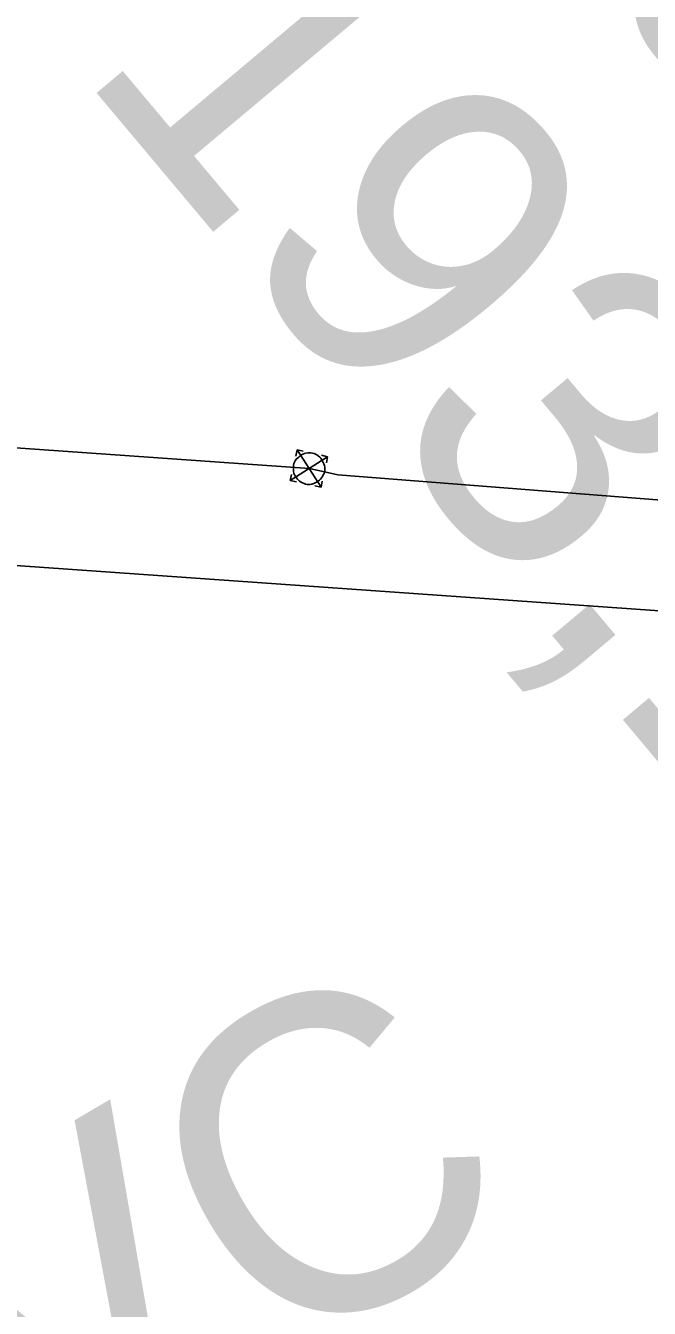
# Model space of a CAD drawing. Extents: x -746464 to -745690, y -1051581 to -1049993.
# Drawn here: x -745949.702 to -745947.719, y -1051027.001 to -1051022.922 of the extents above; entities that cross this region are included whole.
import ezdxf

# ---------------------------------------------------------------- set-up
doc = ezdxf.new("R2010")
doc.units = 0
for name, color, linetype in [('51_PVaK_kanal_popisy', 7, 'Continuous'), ('51_PVaK_vodovod_chranicky_objekty', 7, 'Continuous'), ('51_PVaK_vodovod_overena poloha_rad', 7, 'Continuous'), ('51_PVaK_vodovod_zruseno_overena poloha', 7, 'Continuous')]:
    doc.layers.add(name, color=color, linetype=linetype)

msp = doc.modelspace()

# ---------------------------------------------------------------- linework, layer by layer
at = {"layer": '51_PVaK_vodovod_chranicky_objekty'}
for p, q in [((-745948.839, -1051024.271), (-745948.843, -1051024.291)), ((-745948.763, -1051024.39), (-745948.839, -1051024.271)), ((-745948.839, -1051024.271), (-745948.82, -1051024.275)), ((-745948.742, -1051024.293), (-745948.861, -1051024.369)), ((-745948.742, -1051024.293), (-745948.761, -1051024.288)), ((-745948.742, -1051024.293), (-745948.746, -1051024.312)), ((-745948.861, -1051024.369), (-745948.857, -1051024.349)), ((-745948.861, -1051024.369), (-745948.841, -1051024.373)), ((-745948.763, -1051024.39), (-745948.783, -1051024.386)), ((-745948.763, -1051024.39), (-745948.759, -1051024.371))]:
    msp.add_line(p, q, dxfattribs=at)
msp.add_lwpolyline([(-745948.85, -1051024.32), (-745948.851, -1051024.325), (-745948.851, -1051024.33), (-745948.851, -1051024.335), (-745948.85, -1051024.34), (-745948.849, -1051024.346), (-745948.847, -1051024.35), (-745948.844, -1051024.355), (-745948.841, -1051024.36), (-745948.838, -1051024.364), (-745948.835, -1051024.367), (-745948.831, -1051024.371), (-745948.826, -1051024.374), (-745948.822, -1051024.376), (-745948.817, -1051024.378), (-745948.812, -1051024.38), (-745948.807, -1051024.381), (-745948.802, -1051024.381), (-745948.797, -1051024.381), (-745948.792, -1051024.38), (-745948.786, -1051024.378), (-745948.782, -1051024.376), (-745948.777, -1051024.374), (-745948.772, -1051024.371), (-745948.768, -1051024.368), (-745948.765, -1051024.364), (-745948.761, -1051024.36), (-745948.758, -1051024.356), (-745948.756, -1051024.351), (-745948.753, -1051024.346), (-745948.752, -1051024.342), (-745948.751, -1051024.337), (-745948.751, -1051024.332), (-745948.751, -1051024.327), (-745948.752, -1051024.321), (-745948.754, -1051024.316), (-745948.756, -1051024.311), (-745948.758, -1051024.307), (-745948.761, -1051024.302), (-745948.764, -1051024.298), (-745948.767, -1051024.294), (-745948.772, -1051024.29), (-745948.776, -1051024.287), (-745948.781, -1051024.285), (-745948.785, -1051024.283), (-745948.79, -1051024.282), (-745948.795, -1051024.281), (-745948.8, -1051024.281), (-745948.805, -1051024.281), (-745948.811, -1051024.282), (-745948.816, -1051024.283), (-745948.821, -1051024.285), (-745948.825, -1051024.287), (-745948.83, -1051024.291), (-745948.834, -1051024.294), (-745948.838, -1051024.297), (-745948.842, -1051024.301), (-745948.845, -1051024.306), (-745948.847, -1051024.31), (-745948.849, -1051024.315), (-745948.85, -1051024.32)], dxfattribs=at)
at = {"layer": '51_PVaK_vodovod_overena poloha_rad'}
msp.add_lwpolyline([(-745946.44, -1051024.52), (-745946.61, -1051024.51), (-745946.8, -1051024.5), (-745948.71, -1051024.35), (-745948.8, -1051024.33), (-745955.22, -1051023.88), (-745955.39, -1051023.86), (-745964.47, -1051023.01), (-745981.09, -1051022.1), (-745999.23, -1051021.07), (-745999.38, -1051021.06), (-745999.58, -1051021.03), (-745999.84, -1051021.01)], dxfattribs=at)
at = {"layer": '51_PVaK_vodovod_zruseno_overena poloha'}
msp.add_lwpolyline([(-745946.756, -1051024.848), (-745999.298, -1051021.156), (-746000.52, -1051021.07)], dxfattribs=at)

# ---------------------------------------------------------------- texts
at = {"layer": '51_PVaK_kanal_popisy'}
for s, rotation, p in [('193,64', 313.7523, (-745948.425, -1051022.244)), ('193,14', 310.0051, (-745949.542, -1051023.058)), ('315PVC', 30.3828, (-745952.386, -1051029.227))]:
    msp.add_text(s, height=1, rotation=rotation, dxfattribs=at).set_placement(p)

doc.saveas('drawing.dxf')
